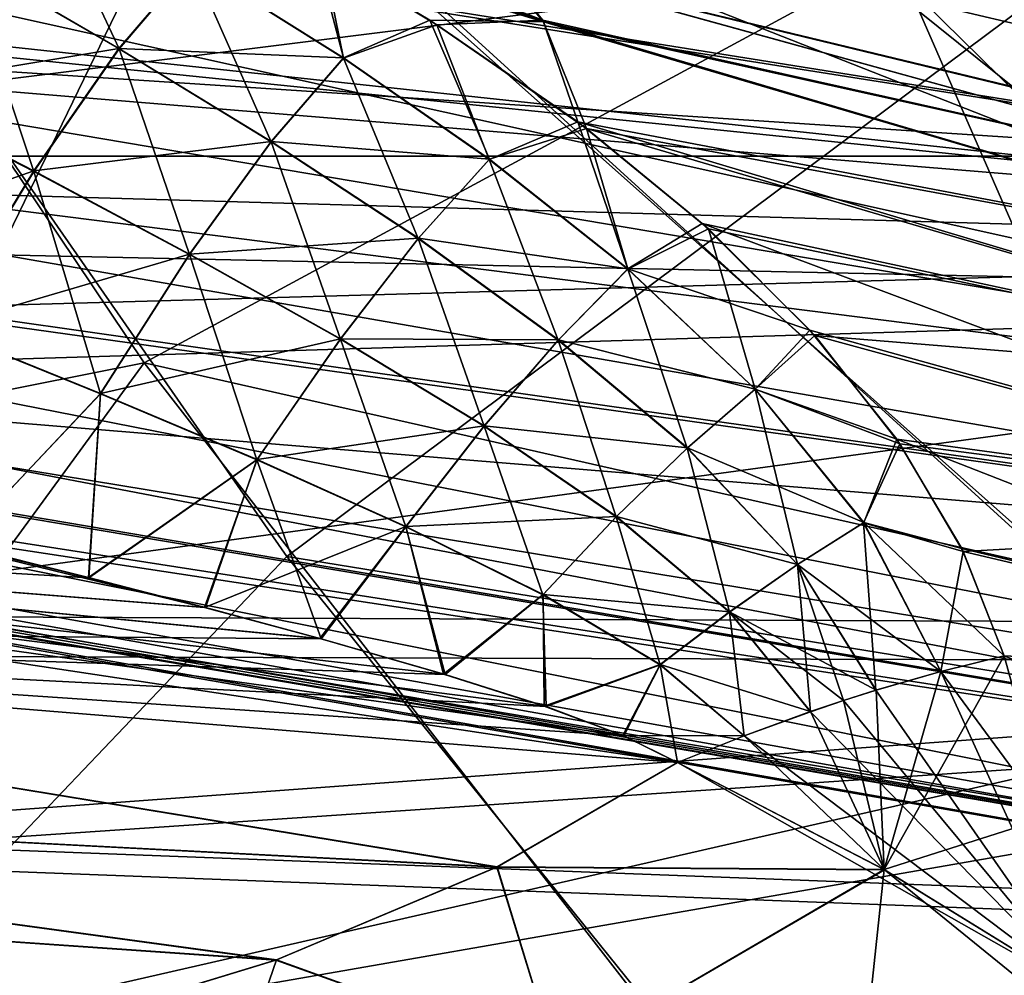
# Model space of a CAD drawing. Header units: metres. Extents: x -31 to 116, y -84 to 84.
# Tile 464 of 656: x -12.7 to -11.62, y -9.75 to -8.7. Entities that reach past the tile are written whole.
import ezdxf

# ---------------------------------------------------------------- set-up
doc = ezdxf.new("R2010")
doc.units = ezdxf.units.M
doc.layers.add('solid_80010000GA_11_1', color=7, linetype='CONTINUOUS')

msp = doc.modelspace()

# ---------------------------------------------------------------- linework, layer by layer
at = {"layer": 'solid_80010000GA_11_1'}
for points in [[(-14.115743, -9.302855, -67.90554), (-12.593551, -8.366105, -66.119171), (-13.657134, -7.083011, -66.384613)], [(-15.738485, -7.73929, -17.180349), (-10.47901, -8.973246, -17.583891), (-10.479002, -8.421978, -16.507467)], [(-15.738485, -7.73929, -17.180349), (-15.738466, -8.132542, -17.976109), (-10.47901, -8.973246, -17.583891)], [(-12.505538, -7.90112, 65.708542), (-11.541206, -8.848723, 65.461983), (-12.4869, -8.476571, 66.092216)], [(-11.415399, -8.578923, 64.959137), (-11.541206, -8.848723, 65.461983), (-12.505538, -7.90112, 65.708542)], [(-15.738453, -8.027072, 17.742048), (-10.479033, -8.60521, 16.830381), (-10.479043, -9.194311, 18.135544)], [(-15.738453, -8.027072, 17.742048), (-10.479043, -9.194311, 18.135544), (-15.738453, -8.304542, 18.40312)], [(-15.738466, -8.132542, -17.976109), (-15.738465, -8.143413, -18.001303), (-10.47901, -8.973246, -17.583891)], [(-15.738465, -8.143413, -18.001303), (-15.738456, -8.407592, -18.694921), (-10.47901, -8.973246, -17.583891)], [(-13.162006, -8.186043, -84), (-12.5623, -9.079521, -84), (-15.1, -9.584015, -83.132034)], [(-11.007913, -8.239406, -84), (-12.5623, -9.079521, -84), (-13.162006, -8.186043, -84)], [(-13.037495, -8.382942, 84), (-12.406255, -9.291586, 84), (-11.003437, -8.245357, 84)], [(-11.007913, -8.239406, -84), (-9.724416, -9.721001, -84), (-12.5623, -9.079521, -84)], [(-12.406255, -9.291586, 84), (-9.716948, -9.728467, 84), (-11.003437, -8.245357, 84)], [(-15.738453, -8.304542, 18.40312), (-10.479043, -9.194311, 18.135544), (-15.738453, -8.527637, 19.084332)], [(-14.115743, -9.302855, -67.90554), (-13.168663, -9.891892, -67.47007), (-12.593551, -8.366105, -66.119171)], [(-13.168663, -9.891892, -67.47007), (-11.370182, -9.480536, -65.804108), (-12.593551, -8.366105, -66.119171)], [(-11.713366, -8.695066, -65.50663), (-12.593551, -8.366105, -66.119171), (-11.370182, -9.480536, -65.804108)], [(-13.542336, -10.483333, 83.408195), (-12.406255, -9.291586, 84), (-13.037495, -8.382942, 84)], [(-15.738456, -8.407592, -18.694921), (-15.738451, -8.435023, -18.778519), (-10.47901, -8.973246, -17.583891)], [(-11.581019, -8.428808, -65.001358), (-11.713366, -8.695066, -65.50663), (-10.626887, -9.568025, -65.221489)], [(-15.738451, -8.435023, -18.778519), (-10.478966, -9.351289, -18.600246), (-10.47901, -8.973246, -17.583891)], [(-15.738451, -8.435023, -18.778519), (-15.738444, -8.601871, -19.363674), (-10.478966, -9.351289, -18.600246)], [(-17.1099, -8.471836, 22.28624), (-15.738481, -8.853372, 21.918772), (-12.249238, -8.623127, 38.64679)], [(-17.1099, -8.471836, -22.28624), (-11.299213, -8.853372, -38.486343), (-15.738481, -8.853372, -21.91877)], [(-12.249206, -8.623135, -38.646812), (-11.299213, -8.853372, -38.486343), (-17.1099, -8.471836, -22.28624)], [(-14.117133, -9.301992, 67.906227), (-15.07475, -8.70342, 68.40683), (-12.4869, -8.476571, 66.092216)], [(-13.172302, -9.889639, 67.471626), (-14.117133, -9.301992, 67.906227), (-12.4869, -8.476571, 66.092216)], [(-13.172302, -9.889639, 67.471626), (-12.4869, -8.476571, 66.092216), (-11.270591, -9.558199, 65.77787)], [(-12.661676, -8.484022, 39.217743), (-12.179404, -8.640182, 39.032284), (-12.12495, -8.706086, 39.414982)], [(-12.513714, -8.55505, 39.350361), (-12.661676, -8.484022, 39.217743), (-12.12495, -8.706086, 39.414982)], [(-11.541206, -8.848723, 65.461983), (-11.270591, -9.558199, 65.77787), (-12.4869, -8.476571, 66.092216)], [(-14.379952, -8.644361, -50.570824), (-11.180634, -8.503658, -63.195293), (-10.595708, -8.956931, -63.061234)], [(-11.103818, -8.566915, 63.177845), (-14.532248, -8.51494, 50.633072), (-14.269849, -8.735689, 50.521439)], [(-15.738453, -8.527637, 19.084332), (-10.479043, -9.194311, 18.135544), (-10.479003, -9.561477, 19.394485)], [(-15.738453, -8.527637, 19.084332), (-10.479003, -9.561477, 19.394485), (-15.738453, -8.69486, 19.780859)], [(-12.760052, -8.637092, -39.908806), (-12.589827, -8.73583, -39.994404), (-12.679527, -8.544064, -39.589687)], [(-12.589827, -8.73583, -39.994404), (-12.509683, -8.642035, -39.711407), (-12.679527, -8.544064, -39.589687)], [(-12.374335, -8.629722, 39.48122), (-12.513714, -8.55505, 39.350361), (-12.12495, -8.706086, 39.414982)], [(-12.125824, -8.704373, -39.407696), (-12.506772, -8.558727, -39.356575), (-12.366734, -8.634147, -39.488735)], [(-12.179977, -8.639794, -39.028591), (-12.506772, -8.558727, -39.356575), (-12.125824, -8.704373, -39.407696)], [(-11.103818, -8.566915, 63.177845), (-14.269849, -8.735689, 50.521439), (-14.023139, -8.933172, 50.399899)], [(-10.523084, -9.008866, 63.044403), (-11.103818, -8.566915, 63.177845), (-14.023139, -8.933172, 50.399899)], [(-15.738444, -8.601871, -19.363674), (-15.738445, -8.615783, -19.42049), (-10.478966, -9.351289, -18.600246)], [(-15.738445, -8.615783, -19.42049), (-15.738491, -8.7312, -19.976166), (-10.479, -9.621638, -19.689167)], [(-15.738481, -8.853372, 21.918772), (-11.299212, -8.853372, 38.486347), (-12.249238, -8.623127, 38.64679)], [(-15.738445, -8.615783, -19.42049), (-10.479, -9.621638, -19.689167), (-10.478966, -9.351289, -18.600246)], [(-11.240629, -8.866443, 38.804493), (-12.249238, -8.623127, 38.64679), (-11.299212, -8.853372, 38.486347)], [(-12.179404, -8.640182, 39.032284), (-12.249238, -8.623127, 38.64679), (-11.240629, -8.866443, 38.804493)], [(-12.179977, -8.639794, -39.028591), (-11.299213, -8.853372, -38.486343), (-12.249206, -8.623135, -38.646812)], [(-12.760132, -8.636446, 39.907509), (-12.589948, -8.735224, 39.993263), (-12.857364, -8.779855, 40.202557)], [(-12.85731, -8.780619, -40.203621), (-12.683149, -8.870219, -40.256207), (-12.760052, -8.637092, -39.908806)], [(-12.760132, -8.636446, 39.907509), (-12.509838, -8.64157, 39.710064), (-12.589948, -8.735224, 39.993263)], [(-12.683149, -8.870219, -40.256207), (-12.589827, -8.73583, -39.994404), (-12.760052, -8.637092, -39.908806)], [(-12.344201, -8.745473, 39.835686), (-12.509838, -8.64157, 39.710064), (-12.374335, -8.629722, 39.48122)], [(-12.509683, -8.642035, -39.711407), (-12.344183, -8.745871, -39.836796), (-12.366734, -8.634147, -39.488735)], [(-12.249696, -8.704224, 39.604324), (-12.374335, -8.629722, 39.48122), (-12.12495, -8.706086, 39.414982)], [(-12.344201, -8.745473, 39.835686), (-12.374335, -8.629722, 39.48122), (-12.249696, -8.704224, 39.604324)], [(-12.344183, -8.745871, -39.836796), (-12.24197, -8.709301, -39.612846), (-12.366734, -8.634147, -39.488735)], [(-12.125824, -8.704373, -39.407696), (-12.366734, -8.634147, -39.488735), (-12.24197, -8.709301, -39.612846)], [(-14.379952, -8.644361, -50.570824), (-10.595708, -8.956931, -63.061234), (-14.121753, -8.855375, -50.45047)], [(-12.589948, -8.735224, 39.993263), (-12.509838, -8.64157, 39.710064), (-12.344201, -8.745473, 39.835686)], [(-12.589827, -8.73583, -39.994404), (-12.42339, -8.837635, -40.083221), (-12.509683, -8.642035, -39.711407)], [(-12.42339, -8.837635, -40.083221), (-12.344183, -8.745871, -39.836796), (-12.509683, -8.642035, -39.711407)], [(-11.240728, -8.866385, -38.80386), (-11.299213, -8.853372, -38.486343), (-12.179977, -8.639794, -39.028591)], [(-11.188901, -8.913549, -39.119797), (-12.179977, -8.639794, -39.028591), (-12.125824, -8.704373, -39.407696)], [(-11.188901, -8.913549, -39.119797), (-11.240728, -8.866385, -38.80386), (-12.179977, -8.639794, -39.028591)], [(-12.179404, -8.640182, 39.032284), (-11.240629, -8.866443, 38.804493), (-11.188794, -8.913701, 39.120548)], [(-12.12495, -8.706086, 39.414982), (-12.179404, -8.640182, 39.032284), (-11.188794, -8.913701, 39.120548)], [(-15.738453, -8.69486, 19.780859), (-10.479003, -9.561477, 19.394485), (-10.479039, -9.749214, 20.601278)], [(-15.738453, -8.69486, 19.780859), (-10.479039, -9.749214, 20.601278), (-15.738452, -8.805356, 20.489185)], [(-10.626887, -9.568025, -65.221489), (-11.713366, -8.695066, -65.50663), (-11.370182, -9.480536, -65.804108)], [(-12.184266, -8.856591, 39.966225), (-12.344201, -8.745473, 39.835686), (-12.249696, -8.704224, 39.604324)], [(-12.344183, -8.745871, -39.836796), (-12.184368, -8.85701, -39.967209), (-12.24197, -8.709301, -39.612846)], [(-12.249696, -8.704224, 39.604324), (-12.12495, -8.706086, 39.414982), (-12.077899, -8.822982, 39.78833)], [(-12.184266, -8.856591, 39.966225), (-12.249696, -8.704224, 39.604324), (-12.077899, -8.822982, 39.78833)], [(-12.125824, -8.704373, -39.407696), (-12.24197, -8.709301, -39.612846), (-12.08741, -8.815866, -39.77776)], [(-12.184368, -8.85701, -39.967209), (-12.08741, -8.815866, -39.77776), (-12.24197, -8.709301, -39.612846)], [(-11.144377, -8.99451, -39.430359), (-12.125824, -8.704373, -39.407696), (-12.08741, -8.815866, -39.77776)], [(-11.144377, -8.99451, -39.430359), (-11.188901, -8.913549, -39.119797), (-12.125824, -8.704373, -39.407696)], [(-12.12495, -8.706086, 39.414982), (-11.188794, -8.913701, 39.120548), (-11.144321, -8.994659, 39.430832)], [(-12.077899, -8.822982, 39.78833), (-12.12495, -8.706086, 39.414982), (-11.144321, -8.994659, 39.430832)], [(-15.738491, -8.7312, -19.976166), (-15.738498, -8.736799, -20.008608), (-10.479, -9.621638, -19.689167)], [(-15.738498, -8.736799, -20.008608), (-15.738504, -8.803816, -20.475937), (-10.479, -9.621638, -19.689167)], [(-12.589948, -8.735224, 39.993263), (-12.683256, -8.869519, 40.255268), (-12.857364, -8.779855, 40.202557)], [(-12.589948, -8.735224, 39.993263), (-12.423388, -8.837126, 40.082268), (-12.683256, -8.869519, 40.255268)], [(-12.683149, -8.870219, -40.256207), (-12.512676, -8.961019, -40.311745), (-12.589827, -8.73583, -39.994404)], [(-12.589948, -8.735224, 39.993263), (-12.344201, -8.745473, 39.835686), (-12.423388, -8.837126, 40.082268)], [(-12.512676, -8.961019, -40.311745), (-12.42339, -8.837635, -40.083221), (-12.589827, -8.73583, -39.994404)], [(-12.42339, -8.837635, -40.083221), (-12.262206, -8.943582, -40.176456), (-12.344183, -8.745871, -39.836796)], [(-12.423388, -8.837126, 40.082268), (-12.344201, -8.745473, 39.835686), (-12.184266, -8.856591, 39.966225)], [(-12.262206, -8.943582, -40.176456), (-12.184368, -8.85701, -39.967209), (-12.344183, -8.745871, -39.836796)], [(-12.857364, -8.779855, 40.202557), (-12.683256, -8.869519, 40.255268), (-12.968506, -8.969617, 40.46468)], [(-12.85731, -8.780619, -40.203621), (-12.787426, -9.042002, -40.49057), (-12.683149, -8.870219, -40.256207)], [(-15.738504, -8.803816, -20.475937), (-15.738485, -8.822005, -20.646685), (-10.479, -9.621638, -19.689167)], [(-15.738452, -8.805356, 20.489185), (-10.479039, -9.749214, 20.601278), (-15.738451, -8.858225, 21.203554)], [(-12.184368, -8.85701, -39.967209), (-12.032674, -8.97703, -40.104145), (-12.08741, -8.815866, -39.77776)], [(-12.032674, -8.97703, -40.104145), (-11.944401, -8.932988, -39.946568), (-12.08741, -8.815866, -39.77776)], [(-11.107705, -9.1083, -39.73175), (-12.08741, -8.815866, -39.77776), (-11.944401, -8.932988, -39.946568)], [(-11.107705, -9.1083, -39.73175), (-11.144377, -8.99451, -39.430359), (-12.08741, -8.815866, -39.77776)], [(-15.738485, -8.822005, -20.646685), (-10.479026, -9.756999, -20.690125), (-10.479, -9.621638, -19.689167)], [(-15.738485, -8.822005, -20.646685), (-15.738474, -8.846453, -20.955719), (-10.479026, -9.756999, -20.690125)], [(-12.032499, -8.976771, 40.103466), (-12.184266, -8.856591, 39.966225), (-12.077899, -8.822982, 39.78833)], [(-12.077899, -8.822982, 39.78833), (-11.144321, -8.994659, 39.430832), (-11.10771, -9.108302, 39.73175)], [(-11.951152, -8.927005, 39.938148), (-12.077899, -8.822982, 39.78833), (-11.10771, -9.108302, 39.73175)], [(-12.032499, -8.976771, 40.103466), (-12.077899, -8.822982, 39.78833), (-11.951152, -8.927005, 39.938148)], [(-12.423388, -8.837126, 40.082268), (-12.512667, -8.960434, 40.310951), (-12.683256, -8.869519, 40.255268)], [(-12.512676, -8.961019, -40.311745), (-12.347453, -9.053755, -40.37122), (-12.42339, -8.837635, -40.083221)], [(-12.423388, -8.837126, 40.082268), (-12.262092, -8.943097, 40.17561), (-12.512667, -8.960434, 40.310951)], [(-12.347453, -9.053755, -40.37122), (-12.262206, -8.943582, -40.176456), (-12.42339, -8.837635, -40.083221)], [(-12.423388, -8.837126, 40.082268), (-12.184266, -8.856591, 39.966225), (-12.262092, -8.943097, 40.17561)], [(-15.738474, -8.846453, -20.955719), (-15.738454, -8.860579, -21.285154), (-10.479026, -9.756999, -20.690125)], [(-10.479055, -9.779715, 21.962587), (-11.299212, -8.853372, 38.486347), (-15.738481, -8.853372, 21.918772)], [(-15.738451, -8.858225, 21.203554), (-10.479055, -9.779715, 21.962587), (-15.738481, -8.853372, 21.918772)], [(-15.738481, -8.853372, -21.91877), (-10.479055, -9.779715, -21.962585), (-10.479026, -9.756999, -20.690125)], [(-11.299213, -8.853372, -38.486343), (-10.479055, -9.779715, -21.962585), (-15.738481, -8.853372, -21.91877)], [(-15.738445, -8.862945, -21.434837), (-15.738481, -8.853372, -21.91877), (-10.479026, -9.756999, -20.690125)], [(-15.738454, -8.860579, -21.285154), (-15.738445, -8.862945, -21.434837), (-10.479026, -9.756999, -20.690125)], [(-15.738451, -8.858225, 21.203554), (-10.479039, -9.749214, 20.601278), (-10.479055, -9.779715, 21.962587)], [(-14.121753, -8.855375, -50.45047), (-10.595708, -8.956931, -63.061234), (-13.873013, -9.049021, -50.316177)], [(-12.262206, -8.943582, -40.176456), (-12.108838, -9.05479, -40.275501), (-12.184368, -8.85701, -39.967209)], [(-12.262092, -8.943097, 40.17561), (-12.184266, -8.856591, 39.966225), (-12.032499, -8.976771, 40.103466)], [(-12.108838, -9.05479, -40.275501), (-12.032674, -8.97703, -40.104145), (-12.184368, -8.85701, -39.967209)], [(-12.683256, -8.869519, 40.255268), (-12.787537, -9.041251, 40.489834), (-12.968506, -8.969617, 40.46468)], [(-12.683256, -8.869519, 40.255268), (-12.512667, -8.960434, 40.310951), (-12.787537, -9.041251, 40.489834)], [(-12.683149, -8.870219, -40.256207), (-12.787426, -9.042002, -40.49057), (-12.610356, -9.113696, -40.518066)], [(-12.683149, -8.870219, -40.256207), (-12.610356, -9.113696, -40.518066), (-12.512676, -8.961019, -40.311745)], [(-12.032499, -8.976771, 40.103466), (-11.951152, -8.927005, 39.938148), (-11.833261, -9.043908, 40.096268)], [(-11.951152, -8.927005, 39.938148), (-11.10771, -9.108302, 39.73175), (-11.079401, -9.253365, 40.019779)], [(-11.833261, -9.043908, 40.096268), (-11.951152, -8.927005, 39.938148), (-11.079401, -9.253365, 40.019779)], [(-10.523084, -9.008866, 63.044403), (-14.023139, -8.933172, 50.399899), (-13.793591, -9.108845, 50.269772)], [(-12.032674, -8.97703, -40.104145), (-11.893384, -9.108565, -40.250214), (-11.944401, -8.932988, -39.946568)], [(-11.893384, -9.108565, -40.250214), (-11.827955, -9.049679, -40.103886), (-11.944401, -8.932988, -39.946568)], [(-11.107705, -9.1083, -39.73175), (-11.944401, -8.932988, -39.946568), (-11.827955, -9.049679, -40.103886)], [(-12.262092, -8.943097, 40.17561), (-12.347338, -9.053229, 40.37051), (-12.512667, -8.960434, 40.310951)], [(-12.347453, -9.053755, -40.37122), (-12.190157, -9.149145, -40.435795), (-12.262206, -8.943582, -40.176456)], [(-12.262092, -8.943097, 40.17561), (-12.108663, -9.054471, 40.274902), (-12.347338, -9.053229, 40.37051)], [(-12.190157, -9.149145, -40.435795), (-12.108838, -9.05479, -40.275501), (-12.262206, -8.943582, -40.176456)], [(-12.262092, -8.943097, 40.17561), (-12.032499, -8.976771, 40.103466), (-12.108663, -9.054471, 40.274902)], [(-13.873013, -9.049021, -50.316177), (-10.595708, -8.956931, -63.061234), (-9.980249, -9.369534, -62.916565)], [(-12.512667, -8.960434, 40.310951), (-12.610353, -9.11307, 40.517429), (-12.787537, -9.041251, 40.489834)], [(-12.512667, -8.960434, 40.310951), (-12.347338, -9.053229, 40.37051), (-12.610353, -9.11307, 40.517429)], [(-12.512676, -8.961019, -40.311745), (-12.610356, -9.113696, -40.518066), (-12.438888, -9.18595, -40.548706)], [(-12.512676, -8.961019, -40.311745), (-12.438888, -9.18595, -40.548706), (-12.347453, -9.053755, -40.37122)], [(-12.108838, -9.05479, -40.275501), (-11.967724, -9.173119, -40.382732), (-12.032674, -8.97703, -40.104145)], [(-12.108663, -9.054471, 40.274902), (-12.032499, -8.976771, 40.103466), (-11.893134, -9.108342, 40.249695)], [(-11.967724, -9.173119, -40.382732), (-11.893384, -9.108565, -40.250214), (-12.032674, -8.97703, -40.104145)], [(-11.893134, -9.108342, 40.249695), (-12.032499, -8.976771, 40.103466), (-11.833261, -9.043908, 40.096268)], [(-10.523084, -9.008866, 63.044403), (-13.793591, -9.108845, 50.269772), (-13.391735, -9.399591, 49.991558)], [(-9.914375, -9.410145, 62.900864), (-10.523084, -9.008866, 63.044403), (-13.391735, -9.399591, 49.991558)], [(-12.496461, -9.347562, 40.707802), (-13.767512, -9.247127, 40.827904), (-13.762588, -9.037899, 40.674965)], [(-12.623303, -9.314839, 40.701405), (-12.496461, -9.347562, 40.707802), (-13.762588, -9.037899, 40.674965)], [(-12.7666, -9.278854, 40.69553), (-12.623303, -9.314839, 40.701405), (-13.762588, -9.037899, 40.674965)], [(-12.787537, -9.041251, 40.489834), (-12.610353, -9.11307, 40.517429), (-12.7666, -9.278854, 40.69553)], [(-12.610356, -9.113696, -40.518066), (-12.787426, -9.042002, -40.49057), (-12.766824, -9.278944, -40.695633)], [(-11.893134, -9.108342, 40.249695), (-11.833261, -9.043908, 40.096268), (-11.738106, -9.163152, 40.248096)], [(-11.738106, -9.163152, 40.248096), (-11.833261, -9.043908, 40.096268), (-11.079401, -9.253365, 40.019779)], [(-13.873013, -9.049021, -50.316177), (-9.980249, -9.369534, -62.916565), (-13.455299, -9.354896, -50.040749)], [(-12.347338, -9.053229, 40.37051), (-12.438779, -9.185409, 40.54813), (-12.610353, -9.11307, 40.517429)], [(-12.347453, -9.053755, -40.37122), (-12.438888, -9.18595, -40.548706), (-12.275792, -9.259123, -40.583382)], [(-12.347338, -9.053229, 40.37051), (-12.189986, -9.148782, 40.43528), (-12.438779, -9.185409, 40.54813)], [(-12.347453, -9.053755, -40.37122), (-12.275792, -9.259123, -40.583382), (-12.190157, -9.149145, -40.435795)], [(-12.108663, -9.054471, 40.274902), (-12.189986, -9.148782, 40.43528), (-12.347338, -9.053229, 40.37051)], [(-12.190157, -9.149145, -40.435795), (-12.04537, -9.248363, -40.507488), (-12.108838, -9.05479, -40.275501)], [(-12.108663, -9.054471, 40.274902), (-11.967477, -9.172865, 40.382271), (-12.189986, -9.148782, 40.43528)], [(-12.04537, -9.248363, -40.507488), (-11.967724, -9.173119, -40.382732), (-12.108838, -9.05479, -40.275501)], [(-12.108663, -9.054471, 40.274902), (-11.893134, -9.108342, 40.249695), (-11.967477, -9.172865, 40.382271)], [(-11.893384, -9.108565, -40.250214), (-11.734649, -9.168182, -40.254284), (-11.827955, -9.049679, -40.103886)], [(-11.07936, -9.253608, -40.020214), (-11.827955, -9.049679, -40.103886), (-11.734649, -9.168182, -40.254284)], [(-11.07936, -9.253608, -40.020214), (-11.107705, -9.1083, -39.73175), (-11.827955, -9.049679, -40.103886)], [(-12.5623, -9.079521, -84), (-13.574146, -10.464967, -83.403198), (-15.1, -9.584015, -83.132034)], [(-12.5623, -9.079521, -84), (-11.902722, -9.928496, -84), (-13.574146, -10.464967, -83.403198)], [(-9.724416, -9.721001, -84), (-11.902722, -9.928496, -84), (-12.5623, -9.079521, -84)], [(-11.967724, -9.173119, -40.382732), (-11.846982, -9.300655, -40.501236), (-11.893384, -9.108565, -40.250214)], [(-11.967477, -9.172865, 40.382271), (-11.893134, -9.108342, 40.249695), (-11.774217, -9.254471, 40.408096)], [(-11.893384, -9.108565, -40.250214), (-11.774452, -9.254801, -40.408634), (-11.734649, -9.168182, -40.254284)], [(-11.846982, -9.300655, -40.501236), (-11.774452, -9.254801, -40.408634), (-11.893384, -9.108565, -40.250214)], [(-11.774217, -9.254471, 40.408096), (-11.893134, -9.108342, 40.249695), (-11.738106, -9.163152, 40.248096)], [(-12.610356, -9.113696, -40.518066), (-12.766824, -9.278944, -40.695633), (-12.622933, -9.314962, -40.701447)], [(-12.610353, -9.11307, 40.517429), (-12.623303, -9.314839, 40.701405), (-12.7666, -9.278854, 40.69553)], [(-12.610353, -9.11307, 40.517429), (-12.438779, -9.185409, 40.54813), (-12.623303, -9.314839, 40.701405)], [(-12.438888, -9.18595, -40.548706), (-12.610356, -9.113696, -40.518066), (-12.622933, -9.314962, -40.701447)], [(-12.189986, -9.148782, 40.43528), (-12.275633, -9.258731, 40.582943), (-12.438779, -9.185409, 40.54813)], [(-12.190157, -9.149145, -40.435795), (-12.275792, -9.259123, -40.583382), (-12.125795, -9.333789, -40.623631)], [(-12.189986, -9.148782, 40.43528), (-12.045131, -9.248087, 40.50708), (-12.275633, -9.258731, 40.582943)], [(-12.190157, -9.149145, -40.435795), (-12.125795, -9.333789, -40.623631), (-12.04537, -9.248363, -40.507488)], [(-11.967477, -9.172865, 40.382271), (-12.045131, -9.248087, 40.50708), (-12.189986, -9.148782, 40.43528)], [(-11.774217, -9.254471, 40.408096), (-11.738106, -9.163152, 40.248096), (-11.666889, -9.282814, 40.392216)], [(-11.738106, -9.163152, 40.248096), (-11.079401, -9.253365, 40.019779), (-11.059709, -9.428105, 40.291603)], [(-11.666889, -9.282814, 40.392216), (-11.738106, -9.163152, 40.248096), (-11.059709, -9.428105, 40.291603)], [(-12.04537, -9.248363, -40.507488), (-11.921396, -9.352573, -40.58902), (-11.967724, -9.173119, -40.382732)], [(-11.967477, -9.172865, 40.382271), (-11.846752, -9.300344, 40.500774), (-12.045131, -9.248087, 40.50708)], [(-11.921396, -9.352573, -40.58902), (-11.846982, -9.300655, -40.501236), (-11.967724, -9.173119, -40.382732)], [(-11.967477, -9.172865, 40.382271), (-11.774217, -9.254471, 40.408096), (-11.846752, -9.300344, 40.500774)], [(-11.774452, -9.254801, -40.408634), (-11.665352, -9.286242, -40.396252), (-11.734649, -9.168182, -40.254284)], [(-11.07936, -9.253608, -40.020214), (-11.734649, -9.168182, -40.254284), (-11.665352, -9.286242, -40.396252)], [(-12.438779, -9.185409, 40.54813), (-12.496461, -9.347562, 40.707802), (-12.623303, -9.314839, 40.701405)], [(-12.438888, -9.18595, -40.548706), (-12.622933, -9.314962, -40.701447), (-12.495325, -9.347711, -40.707741)], [(-12.438779, -9.185409, 40.54813), (-12.275633, -9.258731, 40.582943), (-12.496461, -9.347562, 40.707802)], [(-12.438888, -9.18595, -40.548706), (-12.495325, -9.347711, -40.707741), (-12.36836, -9.381892, -40.715862)], [(-12.275792, -9.259123, -40.583382), (-12.438888, -9.18595, -40.548706), (-12.36836, -9.381892, -40.715862)], [(-12.36836, -9.381892, -40.715862), (-13.767508, -9.24683, -40.827656), (-13.768511, -9.370853, -40.940212)], [(-11.978371, -9.517203, 40.77354), (-13.768511, -9.370868, 40.940224), (-13.767512, -9.247127, 40.827904)], [(-12.03821, -9.487835, 40.755711), (-11.978371, -9.517203, 40.77354), (-13.767512, -9.247127, 40.827904)], [(-12.124382, -9.455523, 40.740364), (-12.03821, -9.487835, 40.755711), (-13.767512, -9.247127, 40.827904)], [(-12.234544, -9.420407, 40.727257), (-12.124382, -9.455523, 40.740364), (-13.767512, -9.247127, 40.827904)], [(-12.370002, -9.381657, 40.715931), (-12.234544, -9.420407, 40.727257), (-13.767512, -9.247127, 40.827904)], [(-12.496461, -9.347562, 40.707802), (-12.370002, -9.381657, 40.715931), (-13.767512, -9.247127, 40.827904)], [(-12.622933, -9.314962, -40.701447), (-12.766824, -9.278944, -40.695633), (-13.767508, -9.24683, -40.827656)], [(-12.495325, -9.347711, -40.707741), (-12.622933, -9.314962, -40.701447), (-13.767508, -9.24683, -40.827656)], [(-12.36836, -9.381892, -40.715862), (-12.495325, -9.347711, -40.707741), (-13.767508, -9.24683, -40.827656)], [(-12.045131, -9.248087, 40.50708), (-12.125566, -9.333497, 40.623276), (-12.275633, -9.258731, 40.582943)], [(-12.04537, -9.248363, -40.507488), (-12.125795, -9.333789, -40.623631), (-11.997398, -9.410347, -40.671631)], [(-12.045131, -9.248087, 40.50708), (-11.921175, -9.352283, 40.588631), (-12.125566, -9.333497, 40.623276)], [(-12.04537, -9.248363, -40.507488), (-11.997398, -9.410347, -40.671631), (-11.921396, -9.352573, -40.58902)], [(-11.846752, -9.300344, 40.500774), (-11.921175, -9.352283, 40.588631), (-12.045131, -9.248087, 40.50708)], [(-12.275633, -9.258731, 40.582943), (-12.370002, -9.381657, 40.715931), (-12.496461, -9.347562, 40.707802)], [(-12.275633, -9.258731, 40.582943), (-12.234544, -9.420407, 40.727257), (-12.370002, -9.381657, 40.715931)], [(-12.275792, -9.259123, -40.583382), (-12.36836, -9.381892, -40.715862), (-12.232637, -9.42078, -40.727272)], [(-12.125795, -9.333789, -40.623631), (-12.275792, -9.259123, -40.583382), (-12.232637, -9.42078, -40.727272)], [(-12.275633, -9.258731, 40.582943), (-12.125566, -9.333497, 40.623276), (-12.234544, -9.420407, 40.727257)], [(-11.846982, -9.300655, -40.501236), (-11.76092, -9.438251, -40.633587), (-11.774452, -9.254801, -40.408634)], [(-11.846752, -9.300344, 40.500774), (-11.774217, -9.254471, 40.408096), (-11.689766, -9.417679, 40.581287)], [(-11.774452, -9.254801, -40.408634), (-11.69003, -9.417779, -40.58152), (-11.665352, -9.286242, -40.396252)], [(-11.76092, -9.438251, -40.633587), (-11.69003, -9.417779, -40.58152), (-11.774452, -9.254801, -40.408634)], [(-11.774217, -9.254471, 40.408096), (-11.666889, -9.282814, 40.392216), (-11.620383, -9.400336, 40.527023)], [(-11.774217, -9.254471, 40.408096), (-11.620383, -9.400336, 40.527023), (-11.689766, -9.417679, 40.581287)], [(-11.059669, -9.428551, -40.292229), (-11.07936, -9.253608, -40.020214), (-11.665352, -9.286242, -40.396252)], [(-11.620383, -9.400336, 40.527023), (-11.666889, -9.282814, 40.392216), (-11.059709, -9.428105, 40.291603)], [(-13.542336, -10.483333, 83.408195), (-11.711582, -10.153236, 84), (-12.406255, -9.291586, 84)], [(-12.406255, -9.291586, 84), (-11.711582, -10.153236, 84), (-9.716948, -9.728467, 84)], [(-11.69003, -9.417779, -40.58152), (-11.620378, -9.400367, -40.527058), (-11.665352, -9.286242, -40.396252)], [(-11.059669, -9.428551, -40.292229), (-11.665352, -9.286242, -40.396252), (-11.620378, -9.400367, -40.527058)], [(-11.921396, -9.352573, -40.58902), (-11.832752, -9.461698, -40.683044), (-11.846982, -9.300655, -40.501236)], [(-11.846752, -9.300344, 40.500774), (-11.760667, -9.438148, 40.633381), (-11.921175, -9.352283, 40.588631)], [(-11.79666, -9.449583, -40.658604), (-11.76092, -9.438251, -40.633587), (-11.846982, -9.300655, -40.501236)], [(-11.832752, -9.461698, -40.683044), (-11.79666, -9.449583, -40.658604), (-11.846982, -9.300655, -40.501236)], [(-11.846752, -9.300344, 40.500774), (-11.689766, -9.417679, 40.581287), (-11.760667, -9.438148, 40.633381)], [(-12.125566, -9.333497, 40.623276), (-12.124382, -9.455523, 40.740364), (-12.234544, -9.420407, 40.727257)], [(-12.125795, -9.333789, -40.623631), (-12.232637, -9.42078, -40.727272), (-12.122245, -9.456023, -40.740459)], [(-11.997398, -9.410347, -40.671631), (-12.125795, -9.333789, -40.623631), (-12.122245, -9.456023, -40.740459)], [(-12.125566, -9.333497, 40.623276), (-11.997188, -9.410082, 40.67131), (-12.124382, -9.455523, 40.740364)], [(-11.921175, -9.352283, 40.588631), (-11.997188, -9.410082, 40.67131), (-12.125566, -9.333497, 40.623276)], [(-13.455299, -9.354896, -50.040749), (-9.980249, -9.369534, -62.916565), (-13.100916, -9.598373, -49.736683)], [(-11.921396, -9.352573, -40.58902), (-11.997398, -9.410347, -40.671631), (-11.90538, -9.488074, -40.729786)], [(-11.921175, -9.352283, 40.588631), (-11.832512, -9.461596, 40.682865), (-11.997188, -9.410082, 40.67131)], [(-11.921396, -9.352573, -40.58902), (-11.90538, -9.488074, -40.729786), (-11.832752, -9.461698, -40.683044)], [(-11.921175, -9.352283, 40.588631), (-11.760667, -9.438148, 40.633381), (-11.796666, -9.449563, 40.658585)], [(-11.921175, -9.352283, 40.588631), (-11.796666, -9.449563, 40.658585), (-11.832512, -9.461596, 40.682865)], [(-13.100916, -9.598373, -49.736683), (-9.980249, -9.369534, -62.916565), (-9.331422, -9.741958, -62.759872)], [(-12.17623, -9.631891, -40.932301), (-13.768511, -9.370853, -40.940212), (-13.766518, -9.549334, -41.141472)], [(-12.232637, -9.42078, -40.727272), (-12.36836, -9.381892, -40.715862), (-13.768511, -9.370853, -40.940212)], [(-12.122245, -9.456023, -40.740459), (-12.232637, -9.42078, -40.727272), (-13.768511, -9.370853, -40.940212)], [(-12.036997, -9.488205, -40.755856), (-12.122245, -9.456023, -40.740459), (-13.768511, -9.370853, -40.940212)], [(-11.978364, -9.517209, -40.773548), (-12.036997, -9.488205, -40.755856), (-13.768511, -9.370853, -40.940212)], [(-12.17623, -9.631891, -40.932301), (-11.978364, -9.517209, -40.773548), (-13.768511, -9.370853, -40.940212)], [(-12.17567, -9.631611, 40.931862), (-13.766514, -9.549501, 41.141689), (-13.768511, -9.370868, 40.940224)], [(-11.978371, -9.517203, 40.77354), (-12.17567, -9.631611, 40.931862), (-13.768511, -9.370868, 40.940224)], [(-9.914375, -9.410145, 62.900864), (-13.391735, -9.399591, 49.991558), (-13.063801, -9.623225, 49.699329)], [(-11.751779, -9.634664, 40.833134), (-11.620383, -9.400336, 40.527023), (-11.57199, -9.577174, 40.709724)], [(-11.751779, -9.634664, 40.833134), (-11.689766, -9.417679, 40.581287), (-11.620383, -9.400336, 40.527023)], [(-11.571723, -9.578407, -40.710896), (-11.620378, -9.400367, -40.527058), (-11.69003, -9.417779, -40.58152)], [(-11.620383, -9.400336, 40.527023), (-11.059709, -9.428105, 40.291603), (-11.048881, -9.63055, 40.544003)], [(-11.57199, -9.577174, 40.709724), (-11.620383, -9.400336, 40.527023), (-11.048881, -9.63055, 40.544003)], [(-9.284029, -9.766848, 62.748207), (-9.914375, -9.410145, 62.900864), (-13.063801, -9.623225, 49.699329)], [(-11.997188, -9.410082, 40.67131), (-12.03821, -9.487835, 40.755711), (-12.124382, -9.455523, 40.740364)], [(-11.997398, -9.410347, -40.671631), (-12.122245, -9.456023, -40.740459), (-12.036997, -9.488205, -40.755856)], [(-11.997188, -9.410082, 40.67131), (-11.905151, -9.487973, 40.72963), (-12.03821, -9.487835, 40.755711)], [(-11.997398, -9.410347, -40.671631), (-12.036997, -9.488205, -40.755856), (-11.978364, -9.517209, -40.773548)], [(-11.90538, -9.488074, -40.729786), (-11.997398, -9.410347, -40.671631), (-11.978364, -9.517209, -40.773548)], [(-11.997188, -9.410082, 40.67131), (-11.832512, -9.461596, 40.682865), (-11.905151, -9.487973, 40.72963)], [(-11.528016, -9.772486, -40.881172), (-11.69003, -9.417779, -40.58152), (-11.76092, -9.438251, -40.633587)], [(-11.751779, -9.634664, 40.833134), (-11.760667, -9.438148, 40.633381), (-11.689766, -9.417679, 40.581287)], [(-11.571723, -9.578407, -40.710896), (-11.69003, -9.417779, -40.58152), (-11.528016, -9.772486, -40.881172)], [(-11.751779, -9.634664, 40.833134), (-11.796666, -9.449563, 40.658585), (-11.760667, -9.438148, 40.633381)], [(-11.528016, -9.772486, -40.881172), (-11.76092, -9.438251, -40.633587), (-11.79666, -9.449583, -40.658604)], [(-11.528016, -9.772486, -40.881172), (-11.79666, -9.449583, -40.658604), (-11.832752, -9.461698, -40.683044)], [(-11.751779, -9.634664, 40.833134), (-11.832512, -9.461596, 40.682865), (-11.796666, -9.449563, 40.658585)], [(-11.528016, -9.772486, -40.881172), (-11.832752, -9.461698, -40.683044), (-11.90538, -9.488074, -40.729786)], [(-11.751779, -9.634664, 40.833134), (-11.905151, -9.487973, 40.72963), (-11.832512, -9.461596, 40.682865)], [(-13.168663, -9.891892, -67.47007), (-11.298508, -11.041841, -66.798058), (-11.370182, -9.480536, -65.804108)], [(-11.905151, -9.487973, 40.72963), (-11.978371, -9.517203, 40.77354), (-12.03821, -9.487835, 40.755711)], [(-11.751779, -9.634664, 40.833134), (-11.978371, -9.517203, 40.77354), (-11.905151, -9.487973, 40.72963)], [(-11.528016, -9.772486, -40.881172), (-11.90538, -9.488074, -40.729786), (-11.978364, -9.517209, -40.773548)], [(-11.751678, -9.634762, -40.833199), (-11.978364, -9.517209, -40.773548), (-12.17623, -9.631891, -40.932301)], [(-11.751779, -9.634664, 40.833134), (-12.17567, -9.631611, 40.931862), (-11.978371, -9.517203, 40.77354)], [(-11.751678, -9.634762, -40.833199), (-11.528016, -9.772486, -40.881172), (-11.978364, -9.517209, -40.773548)], [(-12.418261, -9.73389, -41.1152), (-13.766518, -9.549334, -41.141472), (-13.763303, -9.640754, -41.269642)], [(-12.418261, -9.73389, -41.1152), (-12.17623, -9.631891, -40.932301), (-13.766518, -9.549334, -41.141472)], [(-12.417305, -9.733541, 41.114483), (-13.763303, -9.640749, 41.269634), (-13.766514, -9.549501, 41.141689)], [(-12.17567, -9.631611, 40.931862), (-12.417305, -9.733541, 41.114483), (-13.766514, -9.549501, 41.141689)], [(-11.308137, -11.03597, 66.800842), (-13.172302, -9.889639, 67.471626), (-11.270591, -9.558199, 65.77787)], [(-11.751779, -9.634664, 40.833134), (-11.57199, -9.577174, 40.709724), (-11.528025, -9.772482, 40.881172)], [(-13.100916, -9.598373, -49.736683), (-9.331422, -9.741958, -62.759872), (-12.804617, -9.794051, -49.400417)], [(-9.284029, -9.766848, 62.748207), (-13.063801, -9.623225, 49.699329), (-12.804597, -9.794064, 49.400394)], [(-12.11093, -9.844205, -41.178059), (-12.17623, -9.631891, -40.932301), (-12.418261, -9.73389, -41.1152)], [(-12.110832, -9.843997, 41.177769), (-12.417305, -9.733541, 41.114483), (-12.17567, -9.631611, 40.931862)], [(-12.11093, -9.844205, -41.178059), (-11.751678, -9.634762, -40.833199), (-12.17623, -9.631891, -40.932301)], [(-12.110832, -9.843997, 41.177769), (-12.17567, -9.631611, 40.931862), (-11.751779, -9.634664, 40.833134)], [(-12.11093, -9.844205, -41.178059), (-11.528016, -9.772486, -40.881172), (-11.751678, -9.634762, -40.833199)], [(-12.110832, -9.843997, 41.177769), (-11.751779, -9.634664, 40.833134), (-11.78665, -9.960368, 41.182278)], [(-11.751779, -9.634664, 40.833134), (-11.554024, -9.795059, 40.912163), (-11.78665, -9.960368, 41.182278)], [(-11.751779, -9.634664, 40.833134), (-11.528025, -9.772482, 40.881172), (-11.554024, -9.795059, 40.912163)], [(-12.417305, -9.733541, 41.114483), (-12.698757, -9.819401, 41.320713), (-13.763303, -9.640749, 41.269634)], [(-12.699779, -9.819669, -41.321468), (-12.418261, -9.73389, -41.1152), (-13.763303, -9.640754, -41.269642)], [(-9.724416, -9.721001, -84), (-8.240538, -11.007049, -84), (-11.902722, -9.928496, -84)], [(-12.11093, -9.844205, -41.178059), (-12.418261, -9.73389, -41.1152), (-12.699779, -9.819669, -41.321468)], [(-12.501062, -9.976074, 41.535931), (-12.698757, -9.819401, 41.320713), (-12.417305, -9.733541, 41.114483)], [(-12.501062, -9.976074, 41.535931), (-12.417305, -9.733541, 41.114483), (-12.110832, -9.843997, 41.177769)], [(-11.711582, -10.153236, 84), (-10.95722, -10.96309, 84), (-9.716948, -9.728467, 84)], [(-12.804617, -9.794051, -49.400417), (-9.331422, -9.741958, -62.759872), (-8.666159, -10.064301, -62.594208)]]:
    msp.add_3dface(points, dxfattribs=at)

doc.saveas('drawing.dxf')
